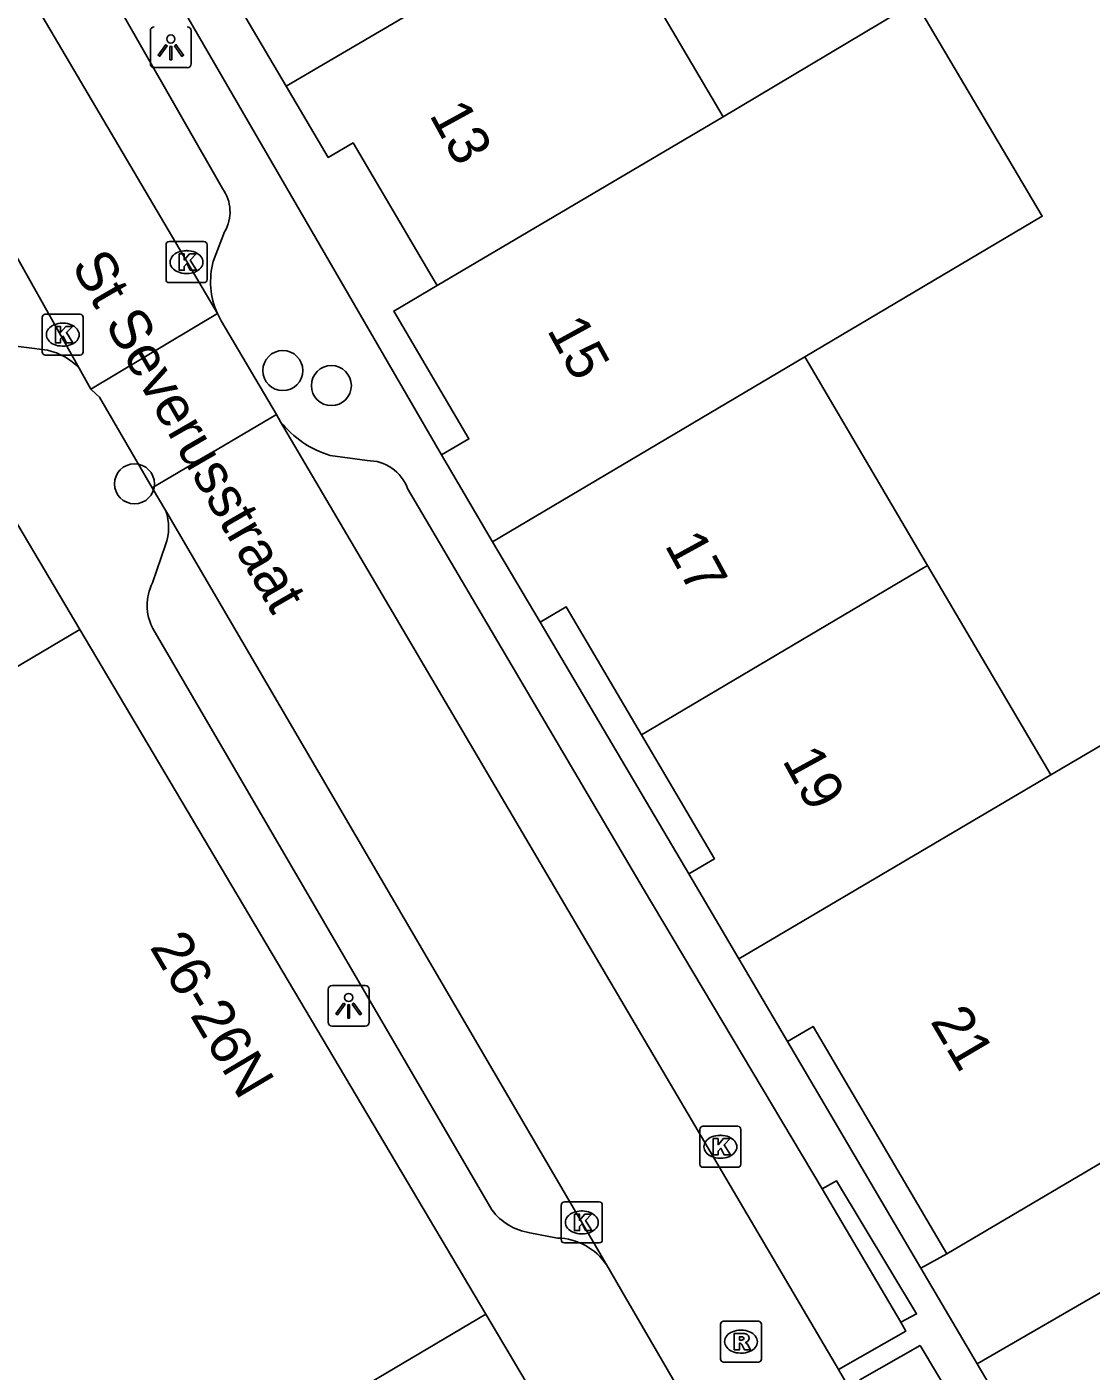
# Model space of a CAD drawing. Extents: x 159718 to 160783, y 383290 to 384030.
# Drawn here: x 160162.91 to 160188.91, y 383374.33 to 383407.16 of the extents above; entities that cross this region are included whole.
import ezdxf

# ---------------------------------------------------------------- set-up
doc = ezdxf.new("R2010")
doc.units = 0
for name, color, linetype in [('IMGEO_Boom', 7, 'Continuous'), ('IMGEO_Groenvoorziening', 7, 'Continuous'), ('IMGEO_Kolk', 7, 'Continuous'), ('IMGEO_Lichtpunt', 7, 'Continuous'), ('IMGEO_Openbare_ruimte_label', 7, 'Continuous'), ('IMGEO_Pand', 7, 'Continuous'), ('IMGEO_Pand_nummerreeks', 7, 'Continuous'), ('IMGEO_Pand_overbouw', 7, 'Continuous'), ('IMGEO_Rijbaan_lokaal_open', 7, 'Continuous'), ('IMGEO_Rioolput', 7, 'Continuous'), ('IMGEO_Voetpad_gesloten', 7, 'Continuous'), ('IMGEO_Voetpad_open', 7, 'Continuous')]:
    doc.layers.add(name, color=color, linetype=linetype)

msp = doc.modelspace()

# ---------------------------------------------------------------- linework, layer by layer
at = {"layer": 'IMGEO_Boom'}
for centre in [(160169.164, 383398.767), (160170.35, 383398.4), (160165.54, 383396)]:
    msp.add_circle(centre, 0.489, dxfattribs=at)
at = {"layer": 'IMGEO_Groenvoorziening'}
msp.add_lwpolyline([(160185.385, 383377.195), (160184.751, 383376.839)], dxfattribs=at)
at = {"layer": 'IMGEO_Kolk'}
for p, q in [((160166.386, 383401.916), (160167.238, 383401.916)), ((160166.311, 383400.99), (160166.311, 383401.842)), ((160166.799, 383401.696), (160166.824, 383401.696)), ((160167.312, 383401.842), (160167.312, 383400.99)), ((160167.238, 383400.916), (160166.386, 383400.916)), ((160166.822, 383401.136), (160166.797, 383401.136)), ((160163.287, 383399.218), (160163.287, 383400.07)), ((160163.362, 383400.144), (160164.214, 383400.144)), ((160164.288, 383400.07), (160164.288, 383399.218)), ((160163.775, 383399.924), (160163.8, 383399.924)), ((160163.798, 383399.364), (160163.773, 383399.364)), ((160164.214, 383399.144), (160163.362, 383399.144)), ((160179.352, 383379.38), (160179.352, 383380.232)), ((160179.427, 383380.306), (160180.279, 383380.306)), ((160180.353, 383380.232), (160180.353, 383379.38)), ((160179.84, 383380.086), (160179.865, 383380.086)), ((160180.279, 383379.306), (160179.427, 383379.306)), ((160179.863, 383379.526), (160179.838, 383379.526)), ((160175.967, 383377.532), (160175.967, 383378.384)), ((160176.042, 383378.458), (160176.894, 383378.458)), ((160176.968, 383378.384), (160176.968, 383377.532)), ((160176.455, 383378.238), (160176.48, 383378.238)), ((160176.478, 383377.678), (160176.453, 383377.678)), ((160176.894, 383377.458), (160176.042, 383377.458))]:
    msp.add_line(p, q, dxfattribs=at)
for points in [[(160166.386, 383401.916), (160167.238, 383401.916)], [(160166.311, 383400.99), (160166.311, 383401.842)], [(160166.632, 383401.616), (160166.755, 383401.616), (160166.755, 383401.465), (160166.885, 383401.616), (160167.049, 383401.616), (160166.903, 383401.465), (160167.056, 383401.216), (160166.904, 383401.216), (160166.819, 383401.38), (160166.755, 383401.313), (160166.755, 383401.216), (160166.632, 383401.216), (160166.632, 383401.616)], [(160167.312, 383401.842), (160167.312, 383400.99)], [(160167.238, 383400.916), (160166.386, 383400.916)], [(160163.287, 383399.218), (160163.287, 383400.07)], [(160163.362, 383400.144), (160164.214, 383400.144)], [(160164.288, 383400.07), (160164.288, 383399.218)], [(160163.608, 383399.844), (160163.731, 383399.844), (160163.731, 383399.693), (160163.861, 383399.844), (160164.025, 383399.844), (160163.879, 383399.693), (160164.032, 383399.444), (160163.88, 383399.444), (160163.795, 383399.608), (160163.731, 383399.541), (160163.731, 383399.444), (160163.608, 383399.444), (160163.608, 383399.844)], [(160164.214, 383399.144), (160163.362, 383399.144)], [(160179.352, 383379.38), (160179.352, 383380.232)], [(160179.427, 383380.306), (160180.279, 383380.306)], [(160180.353, 383380.232), (160180.353, 383379.38)], [(160179.673, 383380.006), (160179.796, 383380.006), (160179.796, 383379.855), (160179.926, 383380.006), (160180.09, 383380.006), (160179.944, 383379.855), (160180.097, 383379.606), (160179.945, 383379.606), (160179.86, 383379.77), (160179.796, 383379.703), (160179.796, 383379.606), (160179.673, 383379.606), (160179.673, 383380.006)], [(160180.279, 383379.306), (160179.427, 383379.306)], [(160175.967, 383377.532), (160175.967, 383378.384)], [(160176.042, 383378.458), (160176.894, 383378.458)], [(160176.968, 383378.384), (160176.968, 383377.532)], [(160176.288, 383378.158), (160176.411, 383378.158), (160176.411, 383378.007), (160176.541, 383378.158), (160176.705, 383378.158), (160176.559, 383378.007), (160176.712, 383377.758), (160176.56, 383377.758), (160176.475, 383377.922), (160176.411, 383377.855), (160176.411, 383377.758), (160176.288, 383377.758), (160176.288, 383378.158)], [(160176.894, 383377.458), (160176.042, 383377.458)]]:
    msp.add_lwpolyline(points, dxfattribs=at)
for centre, start, end in [((160166.388, 383401.84), 91.552, 178.448), ((160166.388, 383401.84), 91.552, 178.448), ((160167.236, 383401.84), 1.552, 88.448), ((160167.236, 383401.84), 1.552, 88.448), ((160166.388, 383400.992), 181.552, 268.448), ((160166.388, 383400.992), 181.552, 268.448), ((160167.236, 383400.992), 271.552, 358.448), ((160167.236, 383400.992), 271.552, 358.448), ((160163.364, 383400.068), 91.552, 178.448), ((160163.364, 383400.068), 91.552, 178.448), ((160164.212, 383400.068), 1.552, 88.448), ((160164.212, 383400.068), 1.552, 88.448), ((160163.364, 383399.22), 181.552, 268.448), ((160163.364, 383399.22), 181.552, 268.448), ((160164.212, 383399.22), 271.552, 358.448), ((160164.212, 383399.22), 271.552, 358.448), ((160179.429, 383380.23), 91.552, 178.448), ((160179.429, 383380.23), 91.552, 178.448), ((160180.277, 383380.23), 1.552, 88.448), ((160180.277, 383380.23), 1.552, 88.448), ((160179.429, 383379.382), 181.552, 268.448), ((160179.429, 383379.382), 181.552, 268.448), ((160180.277, 383379.382), 271.552, 358.448), ((160180.277, 383379.382), 271.552, 358.448), ((160176.044, 383378.382), 91.552, 178.448), ((160176.044, 383378.382), 91.552, 178.448), ((160176.892, 383378.382), 1.552, 88.448), ((160176.892, 383378.382), 1.552, 88.448), ((160176.044, 383377.534), 181.552, 268.448), ((160176.044, 383377.534), 181.552, 268.448), ((160176.892, 383377.534), 271.552, 358.448), ((160176.892, 383377.534), 271.552, 358.448)]:
    msp.add_arc(centre, 0.0765, start, end, dxfattribs=at)
for centre, major_axis, ratio, start_param, end_param in [((160166.798, 383401.416), (-0.387, 0.002), 0.722429, 4.712389, 7.853982), ((160166.823, 383401.416), (-0.39, 0.002), 0.717154, 1.570796, 4.712389), ((160163.774, 383399.644), (-0.387, 0.002), 0.722429, 4.712389, 7.853982), ((160163.799, 383399.644), (-0.39, 0.002), 0.717154, 1.570796, 4.712389), ((160179.839, 383379.806), (-0.387, 0.002), 0.722429, 4.712389, 7.853982), ((160179.864, 383379.806), (-0.39, 0.002), 0.717154, 1.570796, 4.712389), ((160176.454, 383377.958), (-0.387, 0.002), 0.722429, 4.712389, 7.853982), ((160176.479, 383377.958), (-0.39, 0.002), 0.717154, 1.570796, 4.712389)]:
    msp.add_ellipse(centre, major_axis=major_axis, ratio=ratio, start_param=start_param, end_param=end_param, dxfattribs=at)
at = {"layer": 'IMGEO_Lichtpunt'}
for p, q in [((160165.928, 383407.067), (160165.928, 383406.26)), ((160165.928, 383407.067), (160165.928, 383406.26)), ((160166.924, 383406.26), (160166.924, 383407.067)), ((160166.924, 383406.26), (160166.924, 383407.067)), ((160166.022, 383406.166), (160166.83, 383406.166)), ((160166.022, 383406.166), (160166.83, 383406.166)), ((160170.273, 383383.654), (160170.273, 383382.847)), ((160170.273, 383383.654), (160170.273, 383382.847)), ((160171.175, 383383.749), (160170.367, 383383.749)), ((160171.175, 383383.749), (160170.367, 383383.749)), ((160171.269, 383382.847), (160171.269, 383383.654)), ((160171.269, 383382.847), (160171.269, 383383.654)), ((160170.367, 383382.753), (160171.175, 383382.753)), ((160170.367, 383382.753), (160171.175, 383382.753))]:
    msp.add_line(p, q, dxfattribs=at)
for points in [[(160166.302, 383406.731), (160166.341, 383406.703), (160166.153, 383406.441), (160166.115, 383406.468), (160166.302, 383406.731)], [(160166.404, 383406.683), (160166.451, 383406.683), (160166.451, 383406.361), (160166.404, 383406.361), (160166.404, 383406.683)], [(160166.514, 383406.703), (160166.552, 383406.73), (160166.739, 383406.468), (160166.7, 383406.44), (160166.514, 383406.703)], [(160170.647, 383383.318), (160170.686, 383383.29), (160170.498, 383383.028), (160170.46, 383383.055), (160170.647, 383383.318)], [(160170.749, 383383.27), (160170.796, 383383.27), (160170.796, 383382.948), (160170.749, 383382.948), (160170.749, 383383.27)], [(160170.859, 383383.29), (160170.897, 383383.317), (160171.084, 383383.055), (160171.045, 383383.027), (160170.859, 383383.29)]]:
    msp.add_lwpolyline(points, dxfattribs=at)
for centre in [(160166.427, 383406.865), (160170.772, 383383.452)]:
    msp.add_circle(centre, 0.0994, dxfattribs=at)
for centre, start, end in [((160166.022, 383407.067), 90, 180), ((160166.022, 383407.067), 90, 180), ((160166.83, 383407.067), 0, 90), ((160166.83, 383407.067), 0, 90), ((160166.022, 383406.26), 180, 270), ((160166.022, 383406.26), 180, 270), ((160166.83, 383406.26), 270, 0), ((160166.83, 383406.26), 270, 360), ((160170.367, 383383.654), 90, 180), ((160170.367, 383383.654), 90, 180), ((160171.175, 383383.654), 0, 90), ((160171.175, 383383.654), 0, 90), ((160170.367, 383382.847), 180, 270), ((160170.367, 383382.847), 180, 270), ((160171.175, 383382.847), 270, 0), ((160171.175, 383382.847), 270, 360)]:
    msp.add_arc(centre, 0.0946, start, end, dxfattribs=at)
at = {"layer": 'IMGEO_Pand'}
for points in [[(160169.249, 383405.713), (160167.839, 383408.107), (160168.457, 383408.471), (160166.857, 383411.189)], [(160176.849, 383410.175), (160169.249, 383405.713)], [(160179.92, 383404.961), (160176.849, 383410.175)], [(160181.914, 383399.101), (160187.715, 383402.536), (160184.62, 383407.764), (160179.92, 383404.961)], [(160169.249, 383405.713), (160170.274, 383403.972), (160170.879, 383404.328), (160172.755, 383401.144), (160172.931, 383400.844)], [(160172.931, 383400.844), (160179.92, 383404.961)], [(160172.931, 383400.844), (160171.873, 383400.221), (160173.711, 383397.099), (160173.041, 383396.705)], [(160174.289, 383394.585), (160181.914, 383399.101)], [(160181.914, 383399.101), (160184.914, 383394.006)], [(160160.96, 383397.915), (160164.204, 383392.444)], [(160173.041, 383396.705), (160174.289, 383394.585)], [(160175.446, 383392.621), (160174.289, 383394.585)], [(160184.914, 383394.006), (160177.926, 383389.869)], [(160184.914, 383394.006), (160187.924, 383388.895)], [(160175.446, 383392.621), (160176.084, 383392.997), (160177.926, 383389.869)], [(160164.204, 383392.444), (160153.609, 383386.161)], [(160164.204, 383392.444), (160174.12, 383375.721)], [(160187.924, 383388.895), (160190.508, 383390.403), (160193.555, 383385.244), (160190.972, 383383.719), (160192.386, 383381.318)], [(160177.926, 383389.869), (160179.708, 383386.842), (160179.08, 383386.472)], [(160180.303, 383384.395), (160187.924, 383388.895)], [(160180.303, 383384.395), (160179.08, 383386.472)], [(160181.49, 383382.38), (160180.303, 383384.395)], [(160181.49, 383382.38), (160182.115, 383382.748), (160185.385, 383377.195)], [(160192.386, 383381.318), (160189.694, 383379.733), (160185.385, 383377.195)], [(160164.216, 383368.269), (160167.736, 383370.356), (160167.042, 383371.525), (160174.12, 383375.721)]]:
    msp.add_lwpolyline(points, dxfattribs=at)
at = {"layer": 'IMGEO_Pand_overbouw'}
msp.add_lwpolyline([(160176.376, 383371.916), (160174.12, 383375.721), (160167.042, 383371.525), (160167.736, 383370.356), (160164.216, 383368.269), (160165.756, 383365.67), (160172.067, 383369.382)], close=True, dxfattribs=at)
at = {"layer": 'IMGEO_Rijbaan_lokaal_open'}
for points in [[(160164.188, 383398.824), (160162.154, 383402.443), (160144.542, 383432.347)], [(160167.564, 383400.16), (160156.794, 383418.421), (160156.731, 383418.528)], [(160164.476, 383398.312), (160167.564, 383400.16)], [(160167.564, 383400.16), (160167.654, 383399.984), (160169.006, 383397.691)], [(160164.476, 383398.312), (160164.188, 383398.824)], [(160165.976, 383395.906), (160164.683, 383398.117), (160164.601, 383398.194), (160164.476, 383398.312)], [(160169.006, 383397.691), (160165.976, 383395.906)], [(160169.006, 383397.691), (160169.109, 383397.517)], [(160182.74, 383374.363), (160169.109, 383397.517)], [(160166.305, 383395.343), (160165.976, 383395.906)], [(160166.305, 383395.343), (160177.078, 383376.916)], [(160180.532, 383370.974), (160177.537, 383376.126), (160177.078, 383376.916)], [(160182.74, 383374.363), (160184.085, 383372.06)]]:
    msp.add_lwpolyline(points, dxfattribs=at)
at = {"layer": 'IMGEO_Rioolput'}
for p, q in [((160179.855, 383374.62), (160179.855, 383375.472)), ((160179.93, 383375.546), (160180.782, 383375.546)), ((160180.343, 383375.326), (160180.368, 383375.326)), ((160180.856, 383375.472), (160180.856, 383374.62)), ((160180.366, 383374.766), (160180.341, 383374.766)), ((160180.782, 383374.546), (160179.93, 383374.546))]:
    msp.add_line(p, q, dxfattribs=at)
for points in [[(160179.855, 383374.62), (160179.855, 383375.472)], [(160179.93, 383375.546), (160180.782, 383375.546)], [(160180.856, 383375.472), (160180.856, 383374.62)], [(160180.444, 383375.244), (160180.192, 383375.246), (160180.192, 383374.846)], [(160180.192, 383374.846), (160180.316, 383374.846), (160180.316, 383375.008), (160180.327, 383375.008)], [(160180.37, 383375.165), (160180.316, 383375.165), (160180.316, 383375.084)], [(160180.316, 383375.084), (160180.368, 383375.084)], [(160180.374, 383374.979), (160180.445, 383374.846), (160180.585, 383374.846), (160180.52, 383374.972)], [(160180.782, 383374.546), (160179.93, 383374.546)]]:
    msp.add_lwpolyline(points, dxfattribs=at)
for centre, radius, start, end in [((160179.932, 383375.47), 0.0765, 91.552, 178.448), ((160179.932, 383375.47), 0.0765, 91.552, 178.448), ((160180.78, 383375.47), 0.0765, 1.552, 88.448), ((160180.78, 383375.47), 0.0765, 1.552, 88.448), ((160180.326, 383374.955), 0.0533, 26.0293, 88.6989), ((160180.352, 383375.273), 0.19, 274.7715, 282.9687), ((160180.376, 383375.069), 0.0964, 77.0061, 93.1865), ((160180.39, 383375.126), 0.0378, 276.6634, 79.6772), ((160180.443, 383375.134), 0.109, 350.3612, 89.416), ((160180.441, 383375.134), 0.112, 277.5842, 350.9817), ((160180.425, 383374.919), 0.108, 29.5134, 73.7905), ((160179.932, 383374.622), 0.0765, 181.552, 268.448), ((160179.932, 383374.622), 0.0765, 181.552, 268.448), ((160180.78, 383374.622), 0.0765, 271.552, 358.448), ((160180.78, 383374.622), 0.0765, 271.552, 358.448)]:
    msp.add_arc(centre, radius, start, end, dxfattribs=at)
for centre, major_axis, ratio, start_param, end_param in [((160180.342, 383375.046), (-0.387, 0.002), 0.722429, 4.712389, 7.853982), ((160180.367, 383375.046), (-0.39, 0.002), 0.717154, 1.570796, 4.712389)]:
    msp.add_ellipse(centre, major_axis=major_axis, ratio=ratio, start_param=start_param, end_param=end_param, dxfattribs=at)
at = {"layer": 'IMGEO_Voetpad_gesloten'}
msp.add_lwpolyline([(160184.732, 383374.953), (160185.601, 383373.498), (160184.12, 383372.637), (160183.259, 383374.116), (160184.732, 383374.953)], dxfattribs=at)
at = {"layer": 'IMGEO_Voetpad_open'}
for points in [[(160173.041, 383396.705), (160157.715, 383423.123)], [(160167.694, 383403.212), (160159.576, 383417.397)], [(160167.463, 383401.435), (160167.743, 383402.158)], [(160163.416, 383399.262), (160162.386, 383399.393)], [(160170.32, 383396.695), (160171.222, 383396.568)], [(160172.212, 383395.883), (160177.962, 383386.112), (160182.336, 383378.779)], [(160165.978, 383393.582), (160166.296, 383394.509)], [(160174.271, 383378.262), (160165.991, 383392.465)], [(160179.08, 383386.472), (160175.446, 383392.621)], [(160184.751, 383376.839), (160181.49, 383382.38)], [(160194.453, 383379.321), (160193.788, 383378.936), (160186.126, 383374.501)], [(160182.336, 383378.779), (160182.688, 383378.976), (160184.645, 383375.724), (160184.257, 383375.524)], [(160184.257, 383375.524), (160182.336, 383378.779)], [(160175.871, 383377.577), (160175.198, 383377.704)], [(160186.126, 383374.501), (160184.751, 383376.839)], [(160174.12, 383375.721), (160176.376, 383371.916)], [(160184.257, 383375.524), (160184.381, 383375.3), (160182.74, 383374.363)], [(160186.126, 383374.501), (160187.571, 383372.047)]]:
    msp.add_lwpolyline(points, dxfattribs=at)
for centre, radius, start, end in [((160166.896, 383402.647), 0.978, 330.0113, 35.3122), ((160169.332, 383400.942), 1.933, 165.2126, 203.8459), ((160163.094, 383397.796), 1.501, 43.2365, 77.6261), ((160171.018, 383399.027), 2.434, 218.3362, 253.3282), ((160171.236, 383395.53), 1.038, 19.8753, 90.7645), ((160165.138, 383394.939), 1.236, 339.6553, 19.1082), ((160167.059, 383393.036), 1.211, 153.1988, 208.1348), ((160175.434, 383379.146), 1.461, 217.2232, 260.6858), ((160175.838, 383376.085), 1.493, 33.8455, 88.7408)]:
    msp.add_arc(centre, radius, start, end, dxfattribs=at)

# ---------------------------------------------------------------- texts
at = {"layer": 'IMGEO_Openbare_ruimte_label'}
msp.add_text('St Severusstraat', height=1, rotation=300.0007, dxfattribs=at).set_placement((160163.982, 383401.335))
at = {"layer": 'IMGEO_Pand_nummerreeks'}
for s, rotation, p in [('13', 298.6706, (160172.729, 383405.017)), ('15', 298.6706, (160175.603, 383399.76)), ('17', 298.669, (160178.478, 383394.505)), ('19', 298.669, (160181.352, 383389.248)), ('26-26N', 300.6645, (160165.898, 383384.686)), ('21', 300.472, (160184.967, 383382.873))]:
    msp.add_text(s, height=1, rotation=rotation, dxfattribs=at).set_placement(p)

doc.saveas('drawing.dxf')
